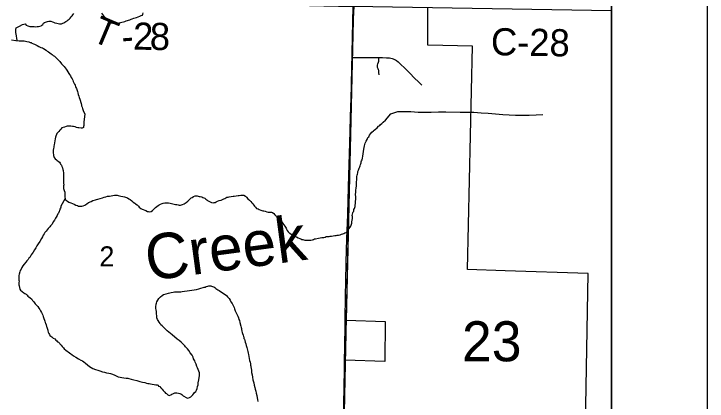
# Model space of a CAD drawing. Extents: x 2.4 to 73.1, y 4.5 to 25.6.
# Drawn here: x 35.673 to 36.397, y 21.145 to 21.55 of the extents above; entities that cross this region are included whole.
import ezdxf

# ---------------------------------------------------------------- set-up
doc = ezdxf.new("R2010")
doc.units = 0
for name, color, linetype in [('GM_X_City_Street', 7, 'Continuous'), ('GM_X_Corporation', 7, 'Continuous'), ('GM_X_County_Road_Text', 7, 'Continuous'), ('GM_X_Minor_River', 7, 'Continuous'), ('GM_X_Minor_River_Text', 7, 'Continuous'), ('GM_X_Section', 7, 'Continuous'), ('GM_X_Section_Text', 7, 'Continuous'), ('GM_X_State_Route', 7, 'Continuous'), ('GM_X_Township_Road_Text', 7, 'Continuous'), ('GM_X_US_Shield', 7, 'Continuous'), ('SH_Cut_Line', 7, 'Continuous'), ('SH_Data', 7, 'Continuous')]:
    doc.layers.add(name, color=color, linetype=linetype)

msp = doc.modelspace()

# ---------------------------------------------------------------- linework, layer by layer
at = {"layer": 'GM_X_City_Street'}
for points in [[(36.02645, 21.50413), (36.03185, 21.50414), (36.03456, 21.50414), (36.04402, 21.50416), (36.05432, 21.50417), (36.05813, 21.50417), (36.06231, 21.50412), (36.06399, 21.50402), (36.06524, 21.50387), (36.06665, 21.50362), (36.06802, 21.50329), (36.06922, 21.50291), (36.07056, 21.50235), (36.07164, 21.50178), (36.07252, 21.5012), (36.07427, 21.49988), (36.07616, 21.49808), (36.08197, 21.49236), (36.08689, 21.48742), (36.0911, 21.48318), (36.09591, 21.47839), (36.09908, 21.47524)], [(36.05445, 21.48621), (36.05433, 21.48859), (36.05429, 21.48925), (36.05416, 21.49012), (36.05402, 21.49073), (36.0538, 21.49149), (36.05343, 21.49237), (36.05303, 21.49327), (36.05281, 21.49402), (36.05268, 21.49481), (36.05269, 21.49561), (36.05284, 21.49636), (36.0532, 21.49759), (36.05389, 21.49958), (36.05415, 21.50046), (36.05425, 21.50123), (36.05432, 21.50279), (36.05432, 21.50417)]]:
    msp.add_lwpolyline(points, dxfattribs=at)
at = {"layer": 'GM_X_Corporation'}
msp.add_lwpolyline([(36.02767, 21.55837), (36.02007, 21.22952), (36.06091, 21.22838), (36.06035, 21.18648), (36.01911, 21.18779), (36.01782, 21.13218), (36.09563, 21.13011), (36.09502, 21.06644), (36.10297, 21.06623), (36.10335, 21.12588), (36.27033, 21.12058), (36.27313, 21.27832), (36.18631, 21.28115), (36.14672, 21.28244), (36.15212, 21.51605), (36.10545, 21.51712), (36.10544, 21.55708)], dxfattribs=at)
at = {"layer": 'GM_X_Minor_River'}
for points in [[(35.67613, 21.52207), (35.67499, 21.52895), (35.67483, 21.5299), (35.67468, 21.53143), (35.67471, 21.53238), (35.67475, 21.53371), (35.67498, 21.53522), (35.67846, 21.53721), (35.68174, 21.53883), (35.68441, 21.53951), (35.68551, 21.53815), (35.68739, 21.53733), (35.68947, 21.53689), (35.69136, 21.53665), (35.69269, 21.53661), (35.69401, 21.53657), (35.69572, 21.53652), (35.69706, 21.53668), (35.69839, 21.53683), (35.69991, 21.53697), (35.70107, 21.53751), (35.70203, 21.53805), (35.70301, 21.53879), (35.7038, 21.54009), (35.70477, 21.54083), (35.70574, 21.54137), (35.70785, 21.54207), (35.70919, 21.54241), (35.71033, 21.54238), (35.71127, 21.54235), (35.71297, 21.54173), (35.71409, 21.54132), (35.7154, 21.54052), (35.71748, 21.54008), (35.71899, 21.53985), (35.72031, 21.53962), (35.7224, 21.53956), (35.72393, 21.54009), (35.7249, 21.54063), (35.72586, 21.54117), (35.72702, 21.5419), (35.72838, 21.54281), (35.72935, 21.54354), (35.73033, 21.54447), (35.73149, 21.54538), (35.73248, 21.54668), (35.73346, 21.5478), (35.73425, 21.54891), (35.73524, 21.55022)], [(35.76412, 21.55072), (35.76522, 21.54936), (35.76632, 21.54799), (35.76743, 21.54682), (35.76835, 21.54584), (35.76981, 21.54371), (35.77091, 21.54254), (35.77184, 21.54194), (35.77296, 21.54115), (35.77447, 21.54072), (35.77617, 21.54029), (35.77711, 21.54008), (35.77901, 21.54021), (35.78073, 21.54035), (35.78244, 21.5405), (35.78397, 21.54083), (35.78569, 21.54116), (35.78722, 21.5415), (35.78856, 21.54203), (35.78991, 21.54256), (35.79144, 21.54309), (35.79259, 21.54344), (35.79393, 21.54378), (35.79546, 21.5443), (35.79643, 21.54485), (35.79796, 21.54537)], [(35.79796, 21.54537), (35.7995, 21.5459), (35.80103, 21.54623), (35.80257, 21.54695), (35.8043, 21.54766), (35.80584, 21.54838), (35.80699, 21.54872), (35.80758, 21.54966), (35.80781, 21.55098)], [(35.67026, 21.52281), (35.67479, 21.52211), (35.6782, 21.52182), (35.68143, 21.52173), (35.68352, 21.52167), (35.68483, 21.52125), (35.68616, 21.52121), (35.68823, 21.52058), (35.68955, 21.52016), (35.69068, 21.51994), (35.69162, 21.51934), (35.69312, 21.51873), (35.69425, 21.51832), (35.69555, 21.51752), (35.69705, 21.51671), (35.69892, 21.51571), (35.70098, 21.51489), (35.70267, 21.51427), (35.7038, 21.51367), (35.7066, 21.51207), (35.70752, 21.51109), (35.70901, 21.5101), (35.71032, 21.5093), (35.71162, 21.50831), (35.71273, 21.50752), (35.71384, 21.50654), (35.71515, 21.50574), (35.71607, 21.50476), (35.71718, 21.50359), (35.71828, 21.50242), (35.71958, 21.50124), (35.72068, 21.50007), (35.72252, 21.49773), (35.72399, 21.49617), (35.72528, 21.4948), (35.72619, 21.49363), (35.72748, 21.49207), (35.72802, 21.49111), (35.72911, 21.48937), (35.7302, 21.48763), (35.73074, 21.48666), (35.73203, 21.4851), (35.73274, 21.48356), (35.73345, 21.48183), (35.73418, 21.48067), (35.73471, 21.47932), (35.73543, 21.47797), (35.73595, 21.47643), (35.73668, 21.47546), (35.73702, 21.47393), (35.73756, 21.47296), (35.7381, 21.47181), (35.73845, 21.47085), (35.7388, 21.46989), (35.73915, 21.46874), (35.73968, 21.46739), (35.74001, 21.46567), (35.74052, 21.46375), (35.74105, 21.46241), (35.74157, 21.46068), (35.74296, 21.45627), (35.74329, 21.45455), (35.74346, 21.45359), (35.74399, 21.45225), (35.74433, 21.4511), (35.74468, 21.44995), (35.74522, 21.44879), (35.7469, 21.44499)], [(35.7469, 21.44499), (35.74596, 21.43715), (35.74572, 21.43487), (35.74568, 21.43316), (35.74547, 21.43221), (35.74545, 21.43126), (35.7441, 21.43034), (35.74315, 21.43036), (35.74068, 21.4306), (35.73954, 21.43082), (35.73821, 21.43123), (35.73689, 21.43164), (35.73499, 21.43206), (35.73386, 21.43228), (35.73215, 21.43251), (35.73101, 21.43253), (35.72986, 21.43256), (35.72853, 21.4324), (35.72719, 21.43204), (35.72546, 21.43132), (35.72412, 21.43097), (35.72297, 21.43062), (35.7218, 21.42931), (35.72063, 21.42819), (35.71966, 21.42707), (35.71849, 21.42577), (35.7177, 21.42483), (35.71711, 21.4237), (35.7165, 21.422), (35.71629, 21.42086), (35.71587, 21.41935), (35.71564, 21.41726), (35.71521, 21.41499), (35.71478, 21.4129), (35.71437, 21.41158), (35.71435, 21.41044), (35.71413, 21.40911), (35.71391, 21.4074), (35.71388, 21.40645), (35.71383, 21.40417), (35.714, 21.40283), (35.71417, 21.40188), (35.71453, 21.40092), (35.71488, 21.39958), (35.71599, 21.39822), (35.71712, 21.39743), (35.71805, 21.39665), (35.71899, 21.39606), (35.7203, 21.39489), (35.72104, 21.39373), (35.72159, 21.39277), (35.72233, 21.39161), (35.72287, 21.39045), (35.72341, 21.38892), (35.72394, 21.38719), (35.72412, 21.38624), (35.72429, 21.38528), (35.72445, 21.38414), (35.72443, 21.38318), (35.72457, 21.3809), (35.72452, 21.37861), (35.72465, 21.37576), (35.72462, 21.37404), (35.72459, 21.37271), (35.72475, 21.37119), (35.72454, 21.37024), (35.72451, 21.36929), (35.7245, 21.36834), (35.72467, 21.36738), (35.72502, 21.36623), (35.72538, 21.36508), (35.72591, 21.36335), (35.72607, 21.36164), (35.72605, 21.36069), (35.72602, 21.35955), (35.726, 21.3584), (35.72615, 21.35669), (35.7267, 21.35553), (35.72857, 21.35416), (35.73026, 21.35317), (35.73234, 21.35217), (35.73385, 21.35157), (35.73554, 21.35077), (35.73743, 21.34997), (35.73913, 21.34936), (35.74008, 21.34895), (35.7414, 21.34874), (35.74236, 21.34871), (35.74369, 21.34888), (35.74522, 21.34922), (35.74695, 21.34995), (35.74792, 21.35068), (35.74908, 21.35142), (35.75063, 21.35272), (35.75332, 21.3538), (35.75505, 21.35471), (35.75677, 21.35506), (35.75812, 21.3556)], [(36.06127, 21.43883), (36.0669, 21.44556), (36.07399, 21.44786), (36.08103, 21.44788), (36.08768, 21.44772), (36.09528, 21.44715), (36.10231, 21.44717), (36.10897, 21.44719), (36.11639, 21.44739), (36.12419, 21.44758), (36.13921, 21.44721), (36.14587, 21.44724), (36.15366, 21.44704), (36.16106, 21.44648), (36.16847, 21.44592), (36.18365, 21.44478), (36.1903, 21.44443), (36.19714, 21.44407), (36.20455, 21.44408), (36.2114, 21.4441), (36.21863, 21.4443), (36.22568, 21.4447)], [(36.02664, 21.34051), (36.02705, 21.34183), (36.02745, 21.34277), (36.02804, 21.34371), (36.02808, 21.34543), (36.02867, 21.34655), (36.02948, 21.34844), (36.02951, 21.34996), (36.02974, 21.35167), (36.02997, 21.35376), (36.03002, 21.35604), (36.03007, 21.35851), (36.02993, 21.36099), (36.02999, 21.36347), (36.03022, 21.36536), (36.03046, 21.36783), (36.0307, 21.36992), (36.03074, 21.37202), (36.03079, 21.37411), (36.03102, 21.3762), (36.03125, 21.3781), (36.03129, 21.37981), (36.0317, 21.38132), (36.03192, 21.38246), (36.03213, 21.3836), (36.03235, 21.38492), (36.03276, 21.38644), (36.03336, 21.38757), (36.03376, 21.3887), (36.03436, 21.38983), (36.03458, 21.39116), (36.03498, 21.39229), (36.03538, 21.39323), (36.03578, 21.39417), (36.0358, 21.39513), (36.0362, 21.39607), (36.03661, 21.3972), (36.03703, 21.3991), (36.03745, 21.40099), (36.03857, 21.40858), (36.03879, 21.41029), (36.03921, 21.4118), (36.03943, 21.41332), (36.04003, 21.41483), (36.04083, 21.41671), (36.04183, 21.4186), (36.04282, 21.42048), (36.04379, 21.42141), (36.04458, 21.42291), (36.04557, 21.42441), (36.04694, 21.4261), (36.04849, 21.42759), (36.04946, 21.42833), (36.05063, 21.42944), (36.05237, 21.43074), (36.05393, 21.4326), (36.05509, 21.43334), (36.05606, 21.43408), (36.05722, 21.4352), (36.05859, 21.43669), (36.06127, 21.43883)], [(35.75812, 21.3556), (35.75907, 21.35596), (35.76041, 21.35631), (35.7652, 21.35754), (35.76693, 21.35807), (35.76884, 21.3586), (35.77038, 21.35913), (35.77267, 21.35946), (35.77439, 21.35981), (35.7763, 21.36014), (35.77783, 21.3603), (35.77935, 21.36027), (35.78049, 21.36024), (35.78163, 21.36003), (35.78296, 21.35981), (35.78466, 21.35939), (35.78656, 21.35897), (35.78826, 21.35855), (35.79034, 21.35793), (35.79148, 21.35752), (35.79298, 21.35654), (35.79411, 21.35594), (35.79598, 21.35438), (35.79728, 21.35302), (35.79898, 21.35203), (35.79991, 21.35144), (35.80141, 21.35007), (35.80291, 21.3489), (35.80365, 21.34793), (35.80552, 21.34655), (35.80684, 21.34576), (35.80778, 21.34536), (35.80948, 21.34456), (35.81061, 21.34416), (35.8125, 21.34335), (35.81345, 21.34314), (35.81478, 21.34292), (35.81612, 21.34327), (35.81747, 21.34419), (35.81864, 21.3455), (35.81961, 21.34643), (35.82078, 21.34755), (35.82213, 21.34847), (35.82348, 21.34958), (35.82464, 21.35032), (35.82599, 21.35105), (35.82753, 21.35158), (35.82887, 21.35194), (35.83059, 21.35228), (35.83154, 21.35226), (35.83268, 21.35223), (35.83439, 21.35219), (35.8361, 21.35197), (35.83894, 21.35133), (35.84027, 21.35092), (35.84179, 21.3507), (35.84312, 21.35048), (35.84444, 21.35026), (35.84539, 21.35005), (35.84672, 21.35002), (35.84806, 21.35037), (35.84902, 21.35073), (35.85056, 21.35126), (35.85191, 21.352), (35.85287, 21.35255), (35.85462, 21.35403), (35.85598, 21.35552), (35.85714, 21.35645), (35.85792, 21.35738), (35.85889, 21.35793), (35.86062, 21.35904), (35.86216, 21.35957), (35.86444, 21.35952), (35.86634, 21.3591), (35.86748, 21.35888), (35.86899, 21.35847), (35.87032, 21.35806), (35.87125, 21.35747), (35.8722, 21.35726), (35.87332, 21.35628), (35.87426, 21.3555), (35.8752, 21.35491), (35.87651, 21.35393), (35.87783, 21.35332), (35.87934, 21.35272), (35.88105, 21.35249), (35.882, 21.35266), (35.88296, 21.35283), (35.88411, 21.35319), (35.88565, 21.35391), (35.88738, 21.35464), (35.88929, 21.35516), (35.89083, 21.35589), (35.89218, 21.35643), (35.89314, 21.35679), (35.89526, 21.35808), (35.89659, 21.35824), (35.89774, 21.35859), (35.90176, 21.35927), (35.90309, 21.35943), (35.905, 21.35977)], [(35.905, 21.35977), (35.9071, 21.35991), (35.90825, 21.36007), (35.90977, 21.36023), (35.91111, 21.3602), (35.91206, 21.36037), (35.9132, 21.36034), (35.91471, 21.35936), (35.91582, 21.35819), (35.91712, 21.35664), (35.91899, 21.35508), (35.9203, 21.35372), (35.92141, 21.35236), (35.92234, 21.35139), (35.92365, 21.35002), (35.92438, 21.34887), (35.92531, 21.3477), (35.92642, 21.34635), (35.92794, 21.34593), (35.92926, 21.34533), (35.93095, 21.34453), (35.93285, 21.34411), (35.93399, 21.34389), (35.93531, 21.34348), (35.93702, 21.34307), (35.93853, 21.34265), (35.94043, 21.34261), (35.94196, 21.34258), (35.9429, 21.34236), (35.9444, 21.341), (35.94551, 21.33964), (35.94663, 21.33866), (35.94795, 21.33806), (35.94869, 21.3371), (35.95, 21.33574), (35.95149, 21.33418), (35.9526, 21.33263), (35.9537, 21.3307), (35.955, 21.32934), (35.95592, 21.32799), (35.95666, 21.32683), (35.9574, 21.32586), (35.95776, 21.3249), (35.95849, 21.32336), (35.95942, 21.32201), (35.96035, 21.32104), (35.96129, 21.32045), (35.9626, 21.31947), (35.96354, 21.31906), (35.96617, 21.31748), (35.96825, 21.31668), (35.96976, 21.31588), (35.97145, 21.31508), (35.97278, 21.31467), (35.97372, 21.31408), (35.97485, 21.31386), (35.97675, 21.31344), (35.97789, 21.31323), (35.97941, 21.31338), (35.98113, 21.31334), (35.98208, 21.31332), (35.98322, 21.3133), (35.98475, 21.31345), (35.9859, 21.31381), (35.98705, 21.31455), (35.98801, 21.31471), (35.99126, 21.3154), (35.99279, 21.31556), (35.99451, 21.3159), (35.99585, 21.31606), (35.9968, 21.31623), (35.99814, 21.31658), (35.9991, 21.31694), (36.00101, 21.31709), (36.00234, 21.31725), (36.00349, 21.31742), (36.00483, 21.31758), (36.00655, 21.31792), (36.00807, 21.31808), (36.0096, 21.31823), (36.01056, 21.3184), (36.01208, 21.31856), (36.01361, 21.31891), (36.01515, 21.31944), (36.01649, 21.31979), (36.01764, 21.32034), (36.0188, 21.32088), (36.01995, 21.32124), (36.02092, 21.32217), (36.02151, 21.32311), (36.02229, 21.32404), (36.02327, 21.32535), (36.02485, 21.32798), (36.02566, 21.33006), (36.02587, 21.33101), (36.02609, 21.33233), (36.02632, 21.33423), (36.02654, 21.33594), (36.02659, 21.33803), (36.02642, 21.33918), (36.02664, 21.34051)], [(35.72615, 21.35669), (35.7218, 21.34898), (35.72177, 21.34784), (35.72137, 21.3467), (35.72077, 21.34558), (35.72036, 21.34406), (35.71996, 21.34312), (35.71936, 21.34161), (35.71857, 21.34068), (35.71797, 21.33917), (35.71698, 21.33747), (35.71619, 21.33616), (35.7152, 21.33428), (35.71383, 21.33241), (35.71283, 21.33014), (35.71107, 21.32828), (35.7101, 21.32716), (35.70854, 21.32548), (35.70756, 21.32417), (35.70638, 21.32267), (35.70521, 21.32117), (35.70423, 21.32005), (35.70344, 21.31855), (35.70264, 21.31685), (35.70146, 21.31517), (35.69968, 21.31197), (35.69811, 21.30953), (35.69673, 21.30747), (35.69554, 21.3054), (35.69416, 21.30315), (35.69278, 21.30089), (35.6918, 21.29939), (35.69082, 21.29808), (35.68923, 21.29526), (35.68826, 21.29433), (35.68747, 21.29302), (35.6863, 21.29171), (35.68513, 21.29021), (35.68357, 21.28834), (35.682, 21.28628), (35.68101, 21.28459), (35.68022, 21.28309), (35.67942, 21.28158), (35.67882, 21.28007), (35.6782, 21.2778), (35.67779, 21.27648), (35.67775, 21.27477), (35.67771, 21.27286), (35.67788, 21.27153), (35.67805, 21.27057), (35.67801, 21.26886), (35.67798, 21.26772), (35.67796, 21.26639), (35.67813, 21.26543), (35.67847, 21.2639), (35.67882, 21.26218), (35.67974, 21.26083), (35.68124, 21.25946), (35.68292, 21.25828), (35.68424, 21.25749), (35.68537, 21.2567), (35.68668, 21.25572), (35.68723, 21.25476), (35.68836, 21.25416), (35.68967, 21.25299), (35.69135, 21.25143), (35.69227, 21.25027), (35.69357, 21.24872), (35.69486, 21.24659), (35.69766, 21.24387), (35.69877, 21.24232), (35.69969, 21.24078), (35.70061, 21.23923), (35.70153, 21.23769), (35.70226, 21.23634), (35.7028, 21.235), (35.70334, 21.23346), (35.70386, 21.23136), (35.70459, 21.22963), (35.70495, 21.22867), (35.7053, 21.22733), (35.70566, 21.22637), (35.70658, 21.22464), (35.70692, 21.2231), (35.70729, 21.22215), (35.70765, 21.22118), (35.70818, 21.21927), (35.70835, 21.21831), (35.7087, 21.21697), (35.70924, 21.21563), (35.70979, 21.21467), (35.71034, 21.2137), (35.71127, 21.21273), (35.71221, 21.21214), (35.7139, 21.21096), (35.71559, 21.20997), (35.71671, 21.2088), (35.71765, 21.20802), (35.71839, 21.20705), (35.71933, 21.20646), (35.72212, 21.20335)], [(35.85547, 21.19773), (35.85417, 21.19947), (35.85287, 21.20102), (35.85194, 21.20181), (35.85139, 21.20277), (35.84971, 21.20452), (35.84747, 21.20666), (35.84541, 21.20823), (35.84354, 21.2098), (35.83811, 21.21411), (35.83643, 21.21566), (35.83456, 21.21704), (35.83306, 21.2184), (35.8312, 21.22016), (35.82915, 21.2223), (35.82765, 21.22366), (35.82634, 21.22484), (35.82561, 21.22599), (35.82468, 21.22735), (35.82358, 21.22927), (35.82285, 21.23043), (35.82212, 21.23197), (35.82198, 21.23445), (35.82182, 21.23598), (35.82166, 21.2375), (35.82169, 21.23864), (35.82134, 21.24037), (35.82119, 21.24189), (35.82121, 21.24284), (35.82105, 21.24437), (35.82126, 21.24551), (35.82148, 21.24645), (35.82188, 21.2474), (35.82229, 21.24891), (35.82328, 21.2506), (35.82426, 21.2521), (35.82485, 21.25304), (35.82602, 21.25416), (35.82776, 21.25545), (35.82911, 21.25637), (35.83199, 21.25726), (35.83448, 21.25797), (35.83696, 21.25848), (35.83907, 21.25882), (35.8406, 21.25916), (35.84212, 21.25913), (35.84402, 21.25928), (35.84574, 21.25924), (35.84707, 21.2594), (35.8486, 21.25956), (35.85624, 21.26053), (35.85872, 21.26086), (35.86102, 21.26138), (35.8635, 21.2617), (35.86599, 21.26241), (35.86829, 21.26312), (35.87039, 21.26364), (35.87173, 21.26399), (35.87269, 21.26416), (35.87384, 21.26471), (35.87537, 21.26506), (35.87633, 21.26541), (35.87748, 21.26539), (35.87843, 21.26537), (35.87937, 21.26516), (35.88032, 21.26495), (35.88183, 21.26434), (35.88277, 21.26375), (35.88389, 21.26277), (35.88483, 21.26218), (35.88596, 21.26139), (35.88727, 21.2606), (35.88878, 21.25962), (35.89028, 21.25863), (35.89197, 21.25764), (35.89347, 21.25647), (35.89497, 21.25548), (35.89608, 21.25394), (35.89757, 21.25238), (35.89887, 21.25064), (35.89959, 21.24872), (35.90089, 21.24717), (35.90162, 21.24563), (35.90234, 21.24409), (35.90308, 21.24274), (35.90343, 21.2414), (35.90415, 21.23929), (35.90506, 21.23737), (35.90579, 21.23583), (35.90688, 21.23371), (35.90742, 21.23218), (35.90796, 21.23045), (35.9085, 21.22911), (35.90884, 21.22719), (35.91008, 21.22317), (35.91025, 21.22202), (35.91061, 21.22106), (35.91077, 21.21973), (35.91112, 21.21801), (35.91128, 21.21686), (35.91183, 21.21552)], [(35.91183, 21.21552), (35.91237, 21.21398), (35.91272, 21.21264), (35.91308, 21.21168), (35.91324, 21.21054), (35.9136, 21.20958), (35.91396, 21.20843), (35.91449, 21.20651), (35.91502, 21.20479), (35.91556, 21.20306), (35.91609, 21.20115), (35.91663, 21.19961), (35.91679, 21.19827), (35.91714, 21.19693), (35.91749, 21.19521), (35.91783, 21.19368), (35.91836, 21.19177), (35.9187, 21.18967), (35.91903, 21.18738), (35.91957, 21.18565), (35.91991, 21.18393), (35.92007, 21.18259), (35.92024, 21.18164), (35.92041, 21.18068), (35.92057, 21.17916), (35.92091, 21.17743), (35.92124, 21.17495), (35.92176, 21.17247), (35.92228, 21.16998), (35.9226, 21.16712), (35.92349, 21.16424), (35.92381, 21.16157), (35.92453, 21.15927), (35.92506, 21.15736), (35.92558, 21.15525), (35.92611, 21.15315), (35.92663, 21.15085), (35.92715, 21.14855), (35.92749, 21.14664), (35.92783, 21.14454)], [(35.72212, 21.20335), (35.72323, 21.20218), (35.72453, 21.20063), (35.72528, 21.19966), (35.72696, 21.19811), (35.72827, 21.19712), (35.72939, 21.19634), (35.73071, 21.19555), (35.73221, 21.19437), (35.73333, 21.19359), (35.73502, 21.19241), (35.73746, 21.19083), (35.74009, 21.18925), (35.74254, 21.18786), (35.74443, 21.18706), (35.74574, 21.18608), (35.74742, 21.18452), (35.74967, 21.18294), (35.75191, 21.18099), (35.7553, 21.17901), (35.75814, 21.17819), (35.7604, 21.17719), (35.76267, 21.17656), (35.76532, 21.17574), (35.76741, 21.17532), (35.76968, 21.1747), (35.77195, 21.17427), (35.77385, 21.17384), (35.77592, 21.17304), (35.77838, 21.17222), (35.78177, 21.17024), (35.78746, 21.16935), (35.79012, 21.16891), (35.79164, 21.16888), (35.79296, 21.16847), (35.79542, 21.16784), (35.79808, 21.16721), (35.80111, 21.16639), (35.80433, 21.16555), (35.80697, 21.16473), (35.80944, 21.1643), (35.81133, 21.16387), (35.81285, 21.16346), (35.81399, 21.16343), (35.81551, 21.16302), (35.8212, 21.16213), (35.82253, 21.16191), (35.82347, 21.1617), (35.82402, 21.16074), (35.82515, 21.16014), (35.82646, 21.15878), (35.82758, 21.15761), (35.82868, 21.15607), (35.83036, 21.15432), (35.83129, 21.15334), (35.83223, 21.15275), (35.83354, 21.15158), (35.83486, 21.15079), (35.83677, 21.15151), (35.83793, 21.15205), (35.83947, 21.15297), (35.84082, 21.15351), (35.84196, 21.15368), (35.8431, 21.15365), (35.84481, 21.15342), (35.84632, 21.15282), (35.84727, 21.15261), (35.84821, 21.15202), (35.8497, 21.15065), (35.85346, 21.14828), (35.85441, 21.14807), (35.85632, 21.1486), (35.85767, 21.14933), (35.85884, 21.15045), (35.85962, 21.15157), (35.86079, 21.15288), (35.86158, 21.15381), (35.86294, 21.15512), (35.86354, 21.15644), (35.86434, 21.15832), (35.86476, 21.16022), (35.86518, 21.16192), (35.86541, 21.16401), (35.86605, 21.16704), (35.86648, 21.1695), (35.86671, 21.1714), (35.86675, 21.17312), (35.86659, 21.17464), (35.86606, 21.17637), (35.86533, 21.1781), (35.8648, 21.17982), (35.86406, 21.18117), (35.86317, 21.18366), (35.86225, 21.18559), (35.86171, 21.18693), (35.86117, 21.18809), (35.86062, 21.18924), (35.86008, 21.19078), (35.85898, 21.19289), (35.85714, 21.1956), (35.85547, 21.19773)]]:
    msp.add_lwpolyline(points, dxfattribs=at)
at = {"layer": 'GM_X_Section'}
msp.add_lwpolyline([(35.52419, 21.56939), (35.52703, 21.56952), (36.02696, 21.55771), (36.0157, 21.03703), (35.51178, 21.04783)], close=True, dxfattribs=at)
at = {"layer": 'GM_X_State_Route'}
for points in [[(36.01908, 21.22945), (36.01935, 21.25527), (36.01961, 21.27018), (36.02016, 21.29036), (36.02087, 21.31458), (36.02168, 21.34005), (36.02212, 21.35527), (36.02285, 21.38135), (36.02347, 21.40309), (36.02412, 21.42732), (36.0245, 21.44222), (36.02551, 21.47234), (36.02617, 21.4947), (36.02645, 21.50413), (36.02672, 21.51303), (36.02768, 21.5447), (36.02831, 21.55812)], [(36.01842, 21.18728), (36.01842, 21.18778), (36.01857, 21.20058), (36.01905, 21.22535), (36.01908, 21.22945)], [(36.01747, 21.13202), (36.01756, 21.13855), (36.01797, 21.16285), (36.01826, 21.1753), (36.01842, 21.18728)]]:
    msp.add_lwpolyline(points, dxfattribs=at)
at = {"layer": 'GM_X_US_Shield'}
msp.add_lwpolyline([(36.29738, 21.0268), (36.29738, 21.5531), (36.02696, 21.55771), (36.0157, 21.03703)], close=True, dxfattribs=at)
at = {"layer": 'SH_Cut_Line'}
msp.add_lwpolyline([(36.29738, 20.02567), (36.29738, 24.78522)], dxfattribs=at)
at = {"layer": 'SH_Data'}
msp.add_line((36.39738, 24.88522), (36.39738, 17.88522), dxfattribs=at)
msp.add_lwpolyline([(29.49738, 24.78522), (36.29738, 24.78522), (36.29738, 17.98522), (29.49738, 17.98522)], close=True, dxfattribs=at)

# ---------------------------------------------------------------- texts
at = {"layer": 'GM_X_County_Road_Text'}
msp.add_text('C-28', height=0.028409, rotation=358.97701, dxfattribs=at).set_placement((36.17119, 21.50678))
at = {"layer": 'GM_X_Minor_River_Text'}
msp.add_text('Creek', height=0.047372, rotation=7.62383, dxfattribs=at).set_placement((35.81317, 21.27064))
at = {"layer": 'GM_X_Section_Text'}
for s, height, p in [('2', 0.02093, (35.76215, 21.2859)), ('23', 0.041856, (36.1411, 21.1866))]:
    msp.add_text(s, height=height, rotation=0.00001, dxfattribs=at).set_placement(p)
at = {"layer": 'GM_X_Township_Road_Text'}
for s, rotation, p in [('T', 337.17113, (35.75229, 21.52235)), ('2', 359.01641, (35.79703, 21.51255)), ('8', 359.19456, (35.81462, 21.51225)), ('-', 3.98402, (35.78604, 21.51175))]:
    msp.add_text(s, height=0.02841, rotation=rotation, dxfattribs=at).set_placement(p)

doc.saveas('drawing.dxf')
